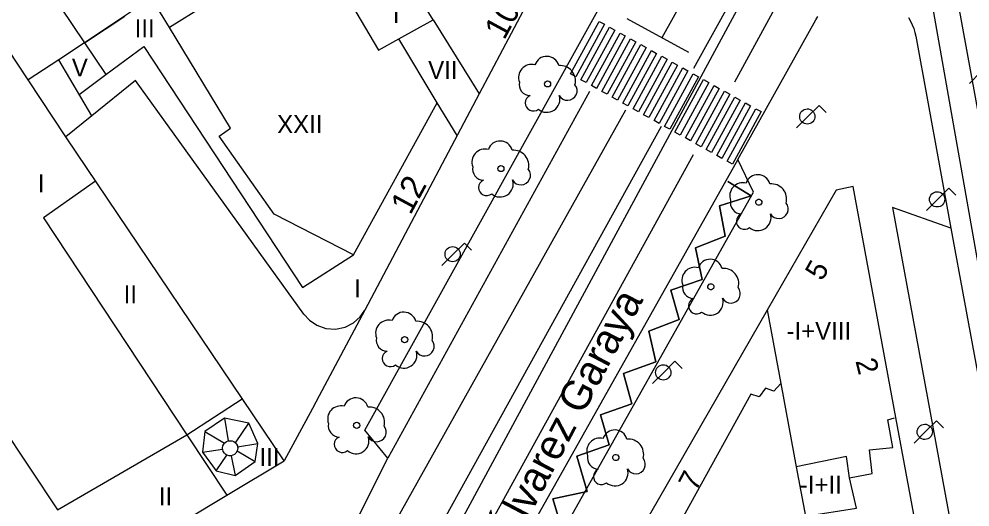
# Model space of a CAD drawing. Extents: x 282771 to 285132, y 4823109 to 4825496.
# Drawn here: x 284601.8 to 284681.3, y 4824342.8 to 4824383.6 of the extents above; entities that cross this region are included whole.
import ezdxf

# ---------------------------------------------------------------- set-up
doc = ezdxf.new("R2010")
doc.units = 0
for name, color, linetype in [('ACERA-BORDILLO', 7, 'Continuous'), ('ACERA-INTERIOR', 7, 'Continuous'), ('ARBOL', 7, 'Continuous'), ('CALLE-EJE', 7, 'Continuous'), ('CALLE-TEXTO', 7, 'Continuous'), ('CARGA_DESCARGA', 7, 'Continuous'), ('EDIFICIO', 7, 'Continuous'), ('FAROLA', 7, 'Continuous'), ('INTERIOR-EDIFICIO', 7, 'Continuous'), ('MEDIANERA', 7, 'Continuous'), ('NUM-LOCAL', 7, 'Continuous'), ('NUM-PORTAL', 7, 'Continuous'), ('PASO-PEATONES', 7, 'Continuous'), ('SENAL-VIARIA', 7, 'Continuous'), ('TXT-ALTURA-EDIFICIO', 7, 'Continuous')]:
    doc.layers.add(name, color=color, linetype=linetype)

msp = doc.modelspace()

# ---------------------------------------------------------------- linework, layer by layer
at = {"layer": 'ACERA-BORDILLO'}
for points in [[(284613.564, 4824327.455), (284614.574, 4824327.921), (284616.368, 4824328.958), (284618.654, 4824330.181), (284620.568, 4824331.351), (284622.057, 4824332.47), (284623.865, 4824334.066), (284625.274, 4824335.462), (284627.042, 4824337.465), (284628.764, 4824339.885), (284630.042, 4824341.817), (284632.623, 4824346.921), (284630.703, 4824349.251), (284679.772, 4824437.611), (284682.832, 4824437.991)], [(284678.463, 4824394.888), (284694.145, 4824309.241)], [(284687.746, 4824305.819), (284626.535, 4824293.209), (284625.443, 4824293.137), (284624.33, 4824293.379), (284623.331, 4824293.925), (284622.553, 4824294.695), (284622.012, 4824295.646), (284621.746, 4824296.754), (284621.802, 4824297.891), (284622.156, 4824298.927), (284633.941, 4824322.318), (284636.991, 4824322.618), (284663.192, 4824369.139), (284661.872, 4824371.858), (284668.391, 4824383.542), (284668.56, 4824383.821)], [(284676.138, 4824383.732), (284676.311, 4824383.429), (284676.458, 4824383.117), (284676.58, 4824382.8), (284676.676, 4824382.481), (284676.746, 4824382.161), (284679.688, 4824366.135), (284674.81, 4824367.871), (284682.599, 4824325.434)]]:
    msp.add_lwpolyline(points, dxfattribs=at)
at = {"layer": 'ACERA-INTERIOR'}
for points in [[(284630.689, 4824359.289), (284626.873, 4824352.121), (284626.306, 4824351.069), (284623.953, 4824346.702)], [(284626.303, 4824351.071), (284626.306, 4824351.069)]]:
    msp.add_lwpolyline(points, dxfattribs=at)
at = {"layer": 'ARBOL'}
for centre in [(284645.972, 4824378.181), (284642.072, 4824371.111), (284634.023, 4824356.821), (284630.013, 4824349.661)]:
    msp.add_circle(centre, 0.255, dxfattribs=at)
for centre, radius, start, end in [((284645.902, 4824379.441), 1.038, 15.64228, 161.38435), ((284644.642, 4824378.711), 1.097, 75.4318, 200.55608), ((284647.032, 4824378.441), 1.272, 345.03273, 95.79925), ((284644.532, 4824378.141), 0.935, 168.59898, 268.13236), ((284647.642, 4824377.611), 0.797, 208.96246, 38.99103), ((284644.772, 4824376.591), 0.672, 113.73672, 309.4725), ((284645.912, 4824376.891), 1.086, 228.95447, 17.92796), ((284640.743, 4824371.641), 1.097, 75.4318, 200.55608), ((284642.002, 4824372.371), 1.038, 15.64228, 161.38435), ((284643.132, 4824371.371), 1.272, 345.03273, 95.79925), ((284640.633, 4824371.071), 0.935, 168.59898, 268.13236), ((284643.742, 4824370.541), 0.797, 208.96246, 38.99103), ((284640.873, 4824369.521), 0.672, 113.73672, 309.4725), ((284642.012, 4824369.821), 1.086, 228.95447, 17.92796), ((284632.693, 4824357.351), 1.097, 75.4318, 200.55608), ((284633.953, 4824358.081), 1.038, 15.64228, 161.38435), ((284635.083, 4824357.081), 1.272, 345.03273, 95.79925), ((284632.583, 4824356.781), 0.935, 168.59898, 268.13236), ((284635.693, 4824356.251), 0.797, 208.96246, 38.99103), ((284632.823, 4824355.231), 0.672, 113.73672, 309.4725), ((284633.963, 4824355.531), 1.086, 228.95447, 17.92796), ((284628.683, 4824350.191), 1.097, 75.4318, 200.55608), ((284629.943, 4824350.921), 1.038, 15.64228, 161.38435), ((284631.073, 4824349.921), 1.272, 345.03273, 95.79925), ((284628.573, 4824349.621), 0.935, 168.59898, 268.13236), ((284631.683, 4824349.091), 0.797, 208.96246, 38.99103), ((284628.813, 4824348.071), 0.672, 113.73672, 309.4725), ((284629.953, 4824348.371), 1.086, 228.95447, 17.92796)]:
    msp.add_arc(centre, radius, start, end, dxfattribs=at)
for centre, major_axis, start_param, end_param in [((284663.552, 4824369.558), (0.567, 0.87), 5.563401, 8.10708), ((284662.292, 4824368.828), (0.599, 0.919), 0.32374, 2.507571), ((284664.682, 4824368.558), (0.695, 1.066), 5.029164, 6.962404), ((284662.182, 4824368.258), (-0.511, -0.783), 5.091407, 6.828592), ((284665.292, 4824367.728), (-0.435, -0.667), 5.795882, 9.112507), ((284662.422, 4824366.708), (-0.367, -0.563), 4.13388, 7.550113), ((284663.562, 4824367.008), (-0.593, -0.909), 6.144809, 8.744887), ((284659.552, 4824362.498), (0.568, 0.87), 5.563748, 8.107427), ((284658.292, 4824361.768), (0.6, 0.918), 0.324087, 2.507918), ((284660.682, 4824361.498), (0.696, 1.066), 5.029511, 6.962751), ((284658.182, 4824361.198), (-0.511, -0.783), 5.091754, 6.828939), ((284661.292, 4824360.668), (-0.436, -0.667), 5.796229, 9.112853), ((284658.422, 4824359.648), (-0.367, -0.563), 4.134226, 7.55046), ((284659.562, 4824359.948), (-0.593, -0.909), 6.145156, 8.745233), ((284651.601, 4824348.238), (0.568, 0.869), 5.564459, 8.108138), ((284650.341, 4824347.508), (0.6, 0.918), 0.324798, 2.508629), ((284652.731, 4824347.238), (0.696, 1.065), 5.030222, 6.963462), ((284650.231, 4824346.938), (-0.512, -0.783), 5.092465, 6.82965), ((284653.341, 4824346.408), (-0.436, -0.667), 5.79694, 9.113564), ((284650.471, 4824345.388), (-0.368, -0.562), 4.134937, 7.551171), ((284651.611, 4824345.688), (-0.594, -0.909), 6.145867, 8.745944)]:
    msp.add_ellipse(centre, major_axis=major_axis, ratio=0.999977, start_param=start_param, end_param=end_param, dxfattribs=at)
for centre in [(284663.622, 4824368.298), (284659.622, 4824361.238), (284651.671, 4824346.978)]:
    msp.add_ellipse(centre, major_axis=(0.139, 0.213), ratio=0.999977, dxfattribs=at)
at = {"layer": 'CALLE-EJE'}
msp.add_line((284608.711, 4824286.137), (284674.352, 4824407.569), dxfattribs=at)
msp.add_lwpolyline([(284692.481, 4824303.778), (284677.997, 4824385.583), (284674.352, 4824407.569)], dxfattribs=at)
at = {"layer": 'CARGA_DESCARGA'}
msp.add_lwpolyline([(284661.024, 4824370.016), (284662.986, 4824368.825), (284660.344, 4824367.987), (284660.815, 4824365.462), (284658.346, 4824364.479), (284658.892, 4824361.858), (284656.276, 4824360.947), (284656.965, 4824358.498), (284654.447, 4824357.539), (284655.016, 4824354.967), (284652.303, 4824353.982), (284653.018, 4824351.46), (284650.402, 4824350.549), (284651.116, 4824348.027), (284648.428, 4824347.091), (284649.293, 4824344.133), (284646.406, 4824343.535), (284647.185, 4824340.921)], dxfattribs=at)
at = {"layer": 'EDIFICIO'}
for points in [[(284585.813, 4824403.861), (284594.413, 4824409.491), (284601.193, 4824413.911), (284607.333, 4824417.301), (284613.993, 4824420.981), (284626.703, 4824427.991), (284633.293, 4824431.631), (284640.402, 4824435.561), (284651.992, 4824441.971), (284666.592, 4824446.131), (284670.492, 4824447.231), (284674.215, 4824448.404), (284674.84, 4824447.526), (284675.085, 4824447.133), (284675.545, 4824446.448), (284675.948, 4824445.968), (284676.831, 4824445.149), (284675.022, 4824441.681), (284663.102, 4824420.041), (284657.702, 4824410.251), (284649.772, 4824395.601), (284646.112, 4824388.401), (284640.243, 4824377.361), (284630.689, 4824359.289)], [(284585.813, 4824403.861), (284566.233, 4824391.041), (284576.273, 4824375.751), (284603.423, 4824334.382), (284608.453, 4824337.402), (284619.153, 4824343.822), (284623.953, 4824346.702), (284605.703, 4824373.761)], [(284605.703, 4824373.761), (284602.543, 4824378.511), (284585.813, 4824403.861)], [(284625.605, 4824358.935), (284611.513, 4824378.461), (284607.877, 4824375.52), (284605.703, 4824373.761)], [(284677.541, 4824337.108), (284675.092, 4824350.318), (284671.512, 4824369.599), (284670.092, 4824369.309), (284664.322, 4824359.278), (284649.011, 4824332.648)], [(284625.605, 4824358.935), (284626.057, 4824358.437), (284626.671, 4824358.02), (284627.421, 4824357.755), (284628.245, 4824357.698), (284629.054, 4824357.868), (284629.76, 4824358.235), (284630.31, 4824358.733), (284630.689, 4824359.289)]]:
    msp.add_lwpolyline(points, dxfattribs=at)
at = {"layer": 'FAROLA'}
for p, q in [((284682.163, 4824379.148), (284681.233, 4824378.208)), ((284668.66, 4824376.391), (284667.72, 4824375.461)), ((284669.25, 4824375.801), (284668.66, 4824376.391)), ((284667.72, 4824375.461), (284666.79, 4824374.521)), ((284679.51, 4824369.467), (284678.57, 4824368.537)), ((284680.1, 4824368.877), (284679.51, 4824369.467)), ((284678.57, 4824368.537), (284677.64, 4824367.597)), ((284639.014, 4824364.89), (284638.074, 4824363.96)), ((284639.604, 4824364.3), (284639.014, 4824364.89)), ((284638.074, 4824363.96), (284637.144, 4824363.02)), ((284656.619, 4824355.014), (284655.679, 4824354.084)), ((284657.209, 4824354.424), (284656.619, 4824355.014)), ((284655.679, 4824354.084), (284654.749, 4824353.144)), ((284678.481, 4824350.05), (284677.541, 4824349.12)), ((284679.071, 4824349.46), (284678.481, 4824350.05)), ((284677.541, 4824349.12), (284676.611, 4824348.18))]:
    msp.add_line(p, q, dxfattribs=at)
msp.add_circle((284638.034, 4824363.96), 0.637, dxfattribs=at)
for centre, major_axis in [((284667.68, 4824375.461), (0.348, 0.534)), ((284678.53, 4824368.537), (0.349, 0.533)), ((284655.639, 4824354.084), (0.349, 0.534)), ((284677.501, 4824349.12), (0.349, 0.533))]:
    msp.add_ellipse(centre, major_axis=major_axis, ratio=0.999977, dxfattribs=at)
at = {"layer": 'INTERIOR-EDIFICIO'}
for points in [[(284630.763, 4824386.481), (284629.223, 4824385.441), (284631.843, 4824381.011), (284633.533, 4824381.941), (284636.419, 4824383.532), (284633.462, 4824388.307), (284630.763, 4824386.481)], [(284617.243, 4824384.671), (284614.373, 4824382.891), (284612.869, 4824385.366), (284607.254, 4824381.62)], [(284607.254, 4824381.62), (284605.103, 4824380.201), (284602.543, 4824378.511), (284600.933, 4824380.961)], [(284666.761, 4824346.208), (284667.531, 4824342.078), (284671.781, 4824342.758), (284671.221, 4824345.268), (284670.951, 4824347.058), (284666.761, 4824346.208)]]:
    msp.add_lwpolyline(points, dxfattribs=at)
at = {"layer": 'MEDIANERA'}
for p, q in [((284664.333, 4824359.298), (284665.462, 4824353.158)), ((284665.462, 4824353.158), (284666.761, 4824346.208))]:
    msp.add_line(p, q, dxfattribs=at)
for points in [[(284602.323, 4824388.951), (284607.254, 4824381.62), (284610.623, 4824383.841)], [(284636.419, 4824383.532), (284640.243, 4824377.361)], [(284629.743, 4824363.911), (284623.123, 4824367.311), (284618.523, 4824373.821), (284619.463, 4824374.471), (284614.373, 4824382.891)], [(284607.254, 4824381.62), (284609.053, 4824378.961)], [(284636.751, 4824376.613), (284633.533, 4824381.941)], [(284609.053, 4824378.961), (284612.233, 4824381.311), (284625.493, 4824361.181), (284629.743, 4824363.911)], [(284607.877, 4824375.52), (284605.103, 4824380.201)], [(284606.817, 4824377.308), (284609.053, 4824378.961)], [(284629.743, 4824363.911), (284636.751, 4824376.613)], [(284638.402, 4824373.88), (284636.751, 4824376.613)], [(284608.193, 4824370.061), (284603.823, 4824366.991), (284615.803, 4824348.881)], [(284588.403, 4824357.271), (284593.123, 4824360.411), (284604.993, 4824342.592)], [(284665.462, 4824353.158), (284664.882, 4824352.528), (284664.192, 4824352.758), (284663.652, 4824352.038), (284662.972, 4824352.258), (284652.861, 4824333.998), (284653.911, 4824333.398), (284652.451, 4824330.708)], [(284615.803, 4824348.881), (284620.453, 4824351.881)], [(284618.953, 4824350.251), (284617.313, 4824349.151)], [(284618.953, 4824350.251), (284619.283, 4824348.361)], [(284620.993, 4824349.831), (284618.953, 4824350.251)], [(284619.873, 4824348.211), (284620.993, 4824349.831)], [(284621.753, 4824348.141), (284620.993, 4824349.831)], [(284671.221, 4824345.268), (284673.091, 4824345.628), (284672.872, 4824347.608), (284674.822, 4824347.818), (284674.402, 4824350.118), (284674.982, 4824350.288)], [(284604.993, 4824342.592), (284615.803, 4824348.881)], [(284615.803, 4824348.881), (284619.153, 4824343.822)], [(284617.313, 4824349.151), (284617.133, 4824347.431)], [(284617.313, 4824349.151), (284618.963, 4824348.161)], [(284618.803, 4824347.681), (284618.803, 4824347.781), (284618.833, 4824347.941), (284618.903, 4824348.081), (284618.963, 4824348.161)], [(284618.963, 4824348.161), (284619.003, 4824348.211), (284619.133, 4824348.301), (284619.283, 4824348.361)], [(284619.283, 4824348.361), (284619.433, 4824348.381), (284619.593, 4824348.361), (284619.743, 4824348.301), (284619.873, 4824348.211)], [(284619.873, 4824348.211), (284619.973, 4824348.081), (284620.043, 4824347.941), (284620.053, 4824347.871)], [(284620.053, 4824347.871), (284621.753, 4824348.141)], [(284621.533, 4824346.632), (284621.753, 4824348.141)], [(284617.133, 4824347.431), (284618.803, 4824347.681)], [(284617.133, 4824347.431), (284618.253, 4824345.852)], [(284619.163, 4824347.171), (284619.063, 4824347.231), (284618.953, 4824347.341), (284618.863, 4824347.481), (284618.813, 4824347.631), (284618.803, 4824347.681)], [(284620.023, 4824347.521), (284619.923, 4824347.341), (284619.813, 4824347.231), (284619.673, 4824347.161), (284619.533, 4824347.121)], [(284620.053, 4824347.871), (284620.073, 4824347.781), (284620.063, 4824347.631), (284620.023, 4824347.521)], [(284620.023, 4824347.521), (284621.533, 4824346.632)], [(284618.253, 4824345.852), (284619.163, 4824347.171)], [(284619.533, 4824347.121), (284619.363, 4824347.121), (284619.163, 4824347.171)], [(284619.533, 4824347.121), (284619.853, 4824345.472)], [(284619.853, 4824345.472), (284621.533, 4824346.632)], [(284618.253, 4824345.852), (284619.853, 4824345.472)]]:
    msp.add_lwpolyline(points, dxfattribs=at)
at = {"layer": 'PASO-PEATONES'}
for points in [[(284648.32, 4824378.774), (284647.883, 4824379.017), (284650.278, 4824383.407), (284650.715, 4824383.163)], [(284649.193, 4824378.287), (284648.756, 4824378.53), (284651.152, 4824382.92), (284651.589, 4824382.677)], [(284650.067, 4824377.8), (284649.63, 4824378.044), (284652.026, 4824382.433), (284652.462, 4824382.19)], [(284650.94, 4824377.314), (284650.504, 4824377.557), (284652.899, 4824381.947), (284653.336, 4824381.704)], [(284651.814, 4824376.827), (284651.377, 4824377.07), (284653.773, 4824381.46), (284654.209, 4824381.217)], [(284652.688, 4824376.341), (284652.251, 4824376.584), (284654.646, 4824380.974), (284655.083, 4824380.73)], [(284653.561, 4824375.854), (284653.124, 4824376.097), (284655.52, 4824380.487), (284655.957, 4824380.244)], [(284654.435, 4824375.367), (284653.998, 4824375.611), (284656.394, 4824380), (284656.83, 4824379.757)], [(284655.309, 4824374.881), (284654.872, 4824375.124), (284657.267, 4824379.514), (284657.704, 4824379.27)], [(284656.182, 4824374.394), (284655.745, 4824374.637), (284658.141, 4824379.027), (284658.578, 4824378.784)], [(284657.056, 4824373.907), (284656.619, 4824374.151), (284659.015, 4824378.54), (284659.451, 4824378.297)], [(284657.93, 4824373.421), (284657.493, 4824373.664), (284659.888, 4824378.054), (284660.325, 4824377.81)], [(284658.803, 4824372.934), (284658.366, 4824373.177), (284660.762, 4824377.567), (284661.199, 4824377.324)], [(284659.677, 4824372.447), (284659.24, 4824372.691), (284661.635, 4824377.08), (284662.072, 4824376.837)], [(284660.55, 4824371.961), (284660.114, 4824372.204), (284662.509, 4824376.594), (284662.946, 4824376.35)], [(284661.424, 4824371.474), (284660.987, 4824371.717), (284663.383, 4824376.107), (284663.819, 4824375.864)]]:
    msp.add_lwpolyline(points, close=True, dxfattribs=at)
at = {"layer": 'SENAL-VIARIA'}
for p, q in [((284661.614, 4824378.366), (284689.054, 4824428.469)), ((284655.476, 4824374.617), (284628.542, 4824325.96)), ((284631.586, 4824324.017), (284658.169, 4824372.276)), ((284661.872, 4824371.859), (284633.961, 4824322.318)), ((284662.986, 4824368.825), (284660.344, 4824367.987)), ((284660.344, 4824367.987), (284662.986, 4824368.825)), ((284660.344, 4824367.987), (284660.815, 4824365.462)), ((284660.815, 4824365.462), (284660.344, 4824367.987)), ((284679.688, 4824366.135), (284687.477, 4824323.698)), ((284660.815, 4824365.462), (284658.346, 4824364.479)), ((284658.346, 4824364.479), (284660.815, 4824365.462)), ((284658.346, 4824364.479), (284658.892, 4824361.858)), ((284658.892, 4824361.858), (284658.346, 4824364.479)), ((284658.892, 4824361.858), (284656.276, 4824360.947)), ((284656.276, 4824360.947), (284658.892, 4824361.858)), ((284656.276, 4824360.947), (284656.965, 4824358.498)), ((284656.965, 4824358.498), (284656.276, 4824360.947)), ((284656.965, 4824358.498), (284654.447, 4824357.539)), ((284654.447, 4824357.539), (284656.965, 4824358.498)), ((284654.447, 4824357.539), (284655.016, 4824354.967)), ((284655.016, 4824354.967), (284654.447, 4824357.539)), ((284655.016, 4824354.967), (284652.303, 4824353.982)), ((284652.303, 4824353.982), (284655.016, 4824354.967)), ((284652.303, 4824353.982), (284653.018, 4824351.46)), ((284653.018, 4824351.46), (284652.303, 4824353.982)), ((284653.018, 4824351.46), (284650.402, 4824350.549)), ((284650.402, 4824350.549), (284653.018, 4824351.46)), ((284650.402, 4824350.549), (284651.116, 4824348.027)), ((284651.116, 4824348.027), (284650.402, 4824350.549)), ((284651.116, 4824348.027), (284648.428, 4824347.091)), ((284648.428, 4824347.091), (284651.116, 4824348.027)), ((284648.428, 4824347.091), (284649.293, 4824344.133)), ((284649.293, 4824344.133), (284648.428, 4824347.091)), ((284649.293, 4824344.133), (284646.406, 4824343.535)), ((284646.406, 4824343.535), (284649.293, 4824344.133)), ((284646.406, 4824343.535), (284647.185, 4824340.921)), ((284647.185, 4824340.921), (284646.406, 4824343.535))]:
    msp.add_line(p, q, dxfattribs=at)
for points in [[(284658.209, 4824379.507), (284686.281, 4824430.145), (284696.033, 4824447.94)], [(284689.52, 4824443.006), (284655.532, 4824382.032)], [(284657.785, 4824380.801), (284652.627, 4824383.618)], [(284649.47, 4824377.55), (284632.623, 4824346.921)], [(284652.483, 4824375.996), (284625.723, 4824328.212)], [(284662.986, 4824368.825), (284661.024, 4824370.016), (284662.986, 4824368.825)]]:
    msp.add_lwpolyline(points, dxfattribs=at)

# ---------------------------------------------------------------- texts
at = {"layer": 'CALLE-TEXTO'}
msp.add_text('Calle Álvarez Garaya', height=2.5, rotation=62.25247, dxfattribs=at).set_placement((284639.302, 4824332.204))
at = {"layer": 'NUM-LOCAL'}
msp.add_text('5', height=1.75, rotation=60.72992, dxfattribs=at).set_placement((284668.923, 4824361.648))
at = {"layer": 'NUM-PORTAL'}
for s, height, rotation, p in [('10', 2, 61.54004, (284642.345, 4824381.777)), ('12', 2, 61.54004, (284634.505, 4824367.169)), ('2', 1.75, 284.15594, (284671.693, 4824355.044)), ('7', 1.75, 62.3495, (284658.369, 4824344.08))]:
    msp.add_text(s, height=height, rotation=rotation, dxfattribs=at).set_placement(p)
at = {"layer": 'TXT-ALTURA-EDIFICIO'}
for s, rotation, p in [('I', 0.00004, (284633.031, 4824383.281)), ('III', 0.00004, (284611.451, 4824382.081)), ('V', 0.00004, (284606.204, 4824378.801)), ('VII', 0.00004, (284635.992, 4824378.588)), ('XXII', 0.00004, (284623.362, 4824374.071)), ('I', 0.00004, (284603.362, 4824369.131)), ('I', 0.00004, (284629.802, 4824360.361)), ('II', 0.00004, (284610.534, 4824359.864)), ('-I+VIII', 0.00061, (284665.939, 4824356.808)), ('III', 0.00004, (284621.881, 4824346.272)), ('-I+II', 0.00061, (284667.048, 4824343.968)), ('II', 0.00004, (284613.481, 4824342.972))]:
    msp.add_text(s, height=1.5, rotation=rotation, dxfattribs=at).set_placement(p)

doc.saveas('drawing.dxf')
